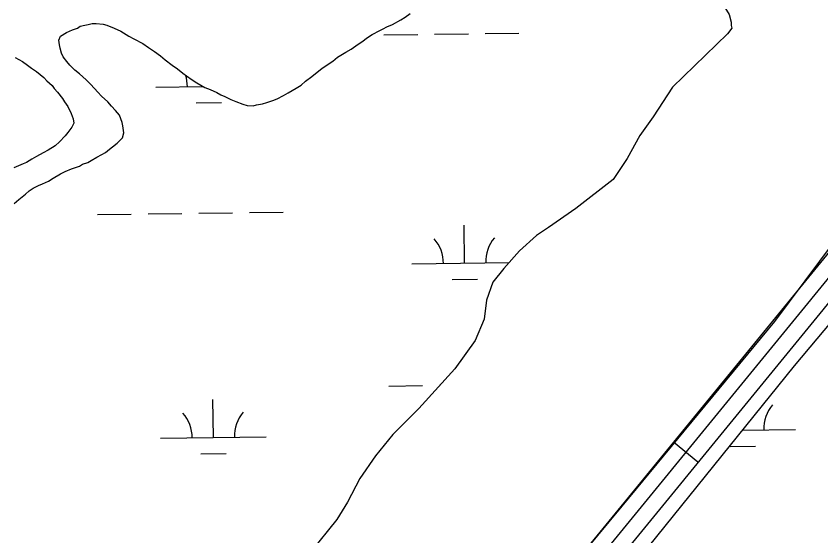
# Model space of a CAD drawing. Extents: x 3767014 to 3805179, y 361544 to 387384.
# Drawn here: x 3782188 to 3782951, y 375235 to 375727 of the extents above; entities that cross this region are included whole.
import ezdxf

# ---------------------------------------------------------------- set-up
doc = ezdxf.new("R2010")
doc.units = 0
for name, color, linetype in [('V-ROAD-CNTR', 7, 'Continuous'), ('V-TOPO-SHOR', 7, 'Continuous'), ('V-WETL-SWMP', 7, 'Continuous')]:
    doc.layers.add(name, color=color, linetype=linetype)

msp = doc.modelspace()

# ---------------------------------------------------------------- linework, layer by layer
at = {"layer": 'V-ROAD-CNTR'}
msp.add_line((3782834.202, 375304.636), (3782810.991, 375323.642), dxfattribs=at)
for points in [[(3782996.008, 375549.581), (3782070.95, 374419.915), (3781259.697, 373438.426), (3780556.215, 372603.406), (3780262.248, 372247.669), (3780020.473, 371935.287), (3779872.046, 371735.835), (3779803.549, 371623.461)], [(3783007.613, 375540.078), (3782082.534, 374410.385), (3781271.214, 373428.815), (3780567.732, 372593.796), (3780273.963, 372238.299), (3780032.422, 371926.218), (3779884.493, 371727.436), (3779816.357, 371615.654)], [(3783019.218, 375530.575), (3782094.118, 374400.855), (3781282.731, 373419.204), (3780579.249, 372584.186), (3780285.678, 372228.93), (3780044.371, 371917.149), (3779896.94, 371719.037), (3779829.165, 371607.847)]]:
    msp.add_lwpolyline(points, dxfattribs=at)
at = {"layer": 'V-TOPO-SHOR'}
for points in [[(3782622.461, 375094.521), (3782762.422, 375263.151), (3782906.996, 375438.028), (3783035.095, 375609.668), (3783132.499, 375732.913), (3783221.374, 375846.35), (3783239.084, 375872.636), (3783252.881, 375895.36), (3783260.59, 375904.236), (3783270.148, 375916.883), (3783277.731, 375927.035), (3783284.189, 375936.736), (3783292.114, 375947.834), (3783302.483, 375961.097), (3783310.553, 375971.556), (3783314.241, 375978.784), (3783316.436, 375989.869), (3783313.393, 375995.358), (3783308.117, 376000.589), (3783297.88, 376004.832), (3783287.918, 376007.476), (3783280.496, 376009.735), (3783268.048, 376014.673)], [(3782798.614, 375763.416), (3782801.887, 375762.23), (3782806.974, 375760.264), (3782814.271, 375758.609), (3782817.57, 375758.523), (3782822.705, 375758.392), (3782826.006, 375758.306), (3782830.01, 375757.104), (3782835.841, 375755.486), (3782840.917, 375753.153), (3782843.426, 375750.886), (3782849.896, 375745.584), (3782852.763, 375742.94), (3782856.693, 375738.803), (3782858.837, 375736.546), (3782861.32, 375733.179), (3782863.781, 375729.079), (3782865.795, 375721.69), (3782865.709, 375718.389), (3782866.233, 375716.14)], [(3782544.654, 375719.312), (3782552.477, 375723.881), (3782556.577, 375726.343), (3782561.439, 375729.888)], [(3782218.293, 375571.023), (3782222.768, 375573.843), (3782229.85, 375578.064), (3782234.306, 375580.151), (3782240.239, 375582.567), (3782243.201, 375583.591), (3782247.649, 375585.312), (3782250.631, 375587.071), (3782255.81, 375588.773), (3782258.792, 375590.53), (3782264.377, 375593.69), (3782268.844, 375596.141), (3782272.567, 375598.249), (3782276.319, 375601.454), (3782278.942, 375603.588), (3782283.438, 375607.141), (3782286.069, 375609.644), (3782288.703, 375612.144), (3782289.926, 375616.884), (3782288.996, 375623.513), (3782288.338, 375626.464), (3782286.964, 375630.169), (3782285.584, 375633.507), (3782282.031, 375638.003), (3782278.1, 375642.139), (3782274.537, 375646.268), (3782268.801, 375651.552), (3782265.229, 375655.314), (3782258.442, 375662.46), (3782254.153, 375666.974), (3782247.694, 375672.644), (3782243.379, 375676.058), (3782238.734, 375680.947), (3782235.885, 375684.324), (3782232.332, 375688.817), (3782230.583, 375692.166), (3782229.606, 375696.96), (3782228.957, 375700.28), (3782228.336, 375704.7), (3782229.899, 375708.329), (3782235.494, 375711.855), (3782241.06, 375714.28), (3782245.873, 375715.99), (3782248.488, 375717.76), (3782252.916, 375718.745), (3782255.869, 375719.402), (3782259.931, 375720.4), (3782263.599, 375720.305), (3782270.189, 375719.769), (3782273.839, 375718.942), (3782280.73, 375715.829), (3782286.899, 375713.101), (3782294.484, 375708.503), (3782299.187, 375705.814), (3782307.882, 375701.552), (3782313.289, 375697.745), (3782319.063, 375693.925), (3782324.459, 375689.749), (3782329.133, 375685.961), (3782335.61, 375681.025), (3782340.659, 375677.59), (3782345.689, 375673.425), (3782349.291, 375670.764), (3782354.696, 375666.955), (3782359.031, 375664.274), (3782366.617, 375659.677), (3782371.704, 375657.71), (3782377.873, 375654.985), (3782381.85, 375652.681), (3782385.479, 375651.12), (3782391.279, 375648.4), (3782396, 375646.444), (3782402.545, 375644.075), (3782406.918, 375642.86), (3782412.408, 375642.352), (3782415.736, 375643.368), (3782421.266, 375644.327), (3782425.337, 375645.691), (3782431.252, 375647.372), (3782435.332, 375649.103), (3782441.283, 375652.25), (3782445.752, 375654.706), (3782453.209, 375659.283), (3782458.05, 375662.095), (3782462.179, 375665.659), (3782468.167, 375670.275), (3782471.544, 375673.124), (3782477.535, 375677.74), (3782481.643, 375680.568), (3782487.99, 375684.81), (3782492.485, 375688.363), (3782500.319, 375693.299), (3782505.527, 375696.1), (3782511.884, 375700.706), (3782515.617, 375703.178), (3782520.854, 375707.082), (3782525.331, 375709.902), (3782532.403, 375713.756), (3782535.749, 375715.505), (3782539.098, 375717.254), (3782544.654, 375719.312)], [(3782866.233, 375716.14), (3782862.282, 375710.735), (3782809.884, 375660.193), (3782791.651, 375632.01), (3782779.099, 375614.344), (3782766.913, 375592.373), (3782753.667, 375572.499), (3782718.418, 375545.072), (3782692.331, 375527.12), (3782681.149, 375519.45), (3782664.857, 375504.905), (3782650.265, 375488.408), (3782639.736, 375475.148)], [(3782186.813, 375688.156), (3782190.434, 375686.227), (3782193.686, 375684.31), (3782198.368, 375680.886), (3782202.337, 375678.215), (3782207.018, 375674.793), (3782210.619, 375672.13), (3782213.844, 375669.112), (3782216.701, 375666.103), (3782221.723, 375661.571), (3782223.857, 375658.947), (3782227.062, 375655.195), (3782231.678, 375649.205), (3782233.438, 375646.223), (3782236.624, 375641.738), (3782239.756, 375635.053), (3782241.832, 375630.228), (3782242.453, 375625.811), (3782240.526, 375622.19), (3782236.727, 375617.152), (3782234.075, 375613.916), (3782228.789, 375608.182), (3782224.662, 375604.618), (3782217.947, 375600.389), (3782213.482, 375597.933), (3782207.152, 375594.427), (3782202.687, 375591.974), (3782197.467, 375588.805), (3782194.497, 375587.415), (3782190.049, 375585.695), (3782185.59, 375583.608)], [(3782185.824, 375549.842), (3782190.327, 375553.762), (3782196.692, 375558.737), (3782200.078, 375561.95), (3782203.811, 375564.422), (3782209.011, 375566.857), (3782212.726, 375568.598), (3782218.293, 375571.023)], [(3782639.736, 375475.148), (3782633.727, 375458.112), (3782631.36, 375440.346), (3782623.039, 375420.026), (3782603.726, 375393.301), (3782569.486, 375355.503), (3782544.977, 375330.983), (3782528.538, 375310.714), (3782513.657, 375289.13), (3782501.941, 375266.827), (3782491.807, 375250.376), (3782466.818, 375219.5)]]:
    msp.add_lwpolyline(points, dxfattribs=at)
at = {"layer": 'V-WETL-SWMP'}
for p, q in [((3782536.479, 375709.558), (3782568.475, 375710.002)), ((3782584.474, 375710.224), (3782616.471, 375710.669)), ((3782632.469, 375710.891), (3782664.466, 375711.336)), ((3782320.08, 375660.117), (3782364.865, 375660.739)), ((3782358.291, 375645.215), (3782382.289, 375645.549)), ((3782264.91, 375539.268), (3782296.907, 375539.713)), ((3782312.905, 375539.935), (3782344.902, 375540.379)), ((3782360.9, 375540.602), (3782392.897, 375541.046)), ((3782408.896, 375541.268), (3782440.893, 375541.713)), ((3782612.897, 375493.355), (3782612.397, 375529.352)), ((3782562.902, 375492.661), (3782655.161, 375493.942)), ((3782601.112, 375477.759), (3782625.11, 375478.092)), ((3782541.099, 375376.915), (3782573.096, 375377.359)), ((3782589.095, 375377.581), (3782589.49, 375377.587)), ((3782374.696, 375328.169), (3782374.196, 375364.165)), ((3782876.481, 375335.139), (3782926.551, 375335.835)), ((3782876.556, 375335.14), (3782876.555, 375335.231)), ((3782324.701, 375327.474), (3782424.692, 375328.863)), ((3782864.772, 375319.544), (3782888.769, 375319.877)), ((3782362.912, 375312.572), (3782386.91, 375312.906))]:
    msp.add_line(p, q, dxfattribs=at)
for points in [[(3782258.791, 375590.53), (3782264.377, 375593.689), (3782268.843, 375596.142), (3782272.567, 375598.248), (3782276.319, 375601.454), (3782278.943, 375603.588), (3782283.437, 375607.142), (3782286.07, 375609.643), (3782288.703, 375612.144), (3782289.926, 375616.883), (3782288.996, 375623.512), (3782288.338, 375626.464), (3782286.965, 375630.169), (3782285.584, 375633.507), (3782282.03, 375638.002), (3782278.1, 375642.139), (3782274.537, 375646.268), (3782268.801, 375651.552), (3782265.229, 375655.314), (3782258.441, 375662.46), (3782254.153, 375666.974), (3782247.694, 375672.644), (3782243.379, 375676.058), (3782238.734, 375680.948), (3782235.885, 375684.324), (3782232.332, 375688.818), (3782230.583, 375692.166), (3782229.606, 375696.961), (3782228.957, 375700.281), (3782228.337, 375704.7), (3782229.898, 375708.329), (3782235.493, 375711.855), (3782241.06, 375714.28), (3782245.874, 375715.991), (3782248.488, 375717.759), (3782252.917, 375718.745), (3782255.869, 375719.403), (3782259.931, 375720.4), (3782263.598, 375720.305), (3782270.19, 375719.769), (3782273.838, 375718.941), (3782280.73, 375715.828), (3782286.898, 375713.101), (3782294.485, 375708.502), (3782299.186, 375705.813), (3782307.883, 375701.552), (3782313.29, 375697.744), (3782319.063, 375693.926), (3782324.459, 375689.75), (3782329.132, 375685.961), (3782335.61, 375681.024), (3782340.659, 375677.591), (3782345.689, 375673.425), (3782349.29, 375670.764), (3782354.696, 375666.956), (3782359.031, 375664.275), (3782366.618, 375659.677), (3782371.705, 375657.711), (3782377.873, 375654.984), (3782381.85, 375652.68), (3782385.479, 375651.119), (3782391.28, 375648.401), (3782396, 375646.445), (3782402.545, 375644.075), (3782406.917, 375642.861), (3782412.408, 375642.353), (3782415.736, 375643.368), (3782421.265, 375644.327), (3782425.337, 375645.69), (3782431.251, 375647.372), (3782435.332, 375649.102), (3782441.284, 375652.251), (3782445.751, 375654.705), (3782453.208, 375659.284), (3782458.05, 375662.095), (3782462.178, 375665.658), (3782468.168, 375670.274), (3782471.544, 375673.123), (3782477.534, 375677.739), (3782481.643, 375680.569), (3782487.99, 375684.809), (3782492.485, 375688.363), (3782500.318, 375693.298), (3782505.527, 375696.1), (3782511.884, 375700.707), (3782515.617, 375703.179), (3782520.855, 375707.081), (3782525.331, 375709.901), (3782532.402, 375713.756), (3782535.749, 375715.504), (3782539.097, 375717.253), (3782544.654, 375719.312), (3782552.478, 375723.881), (3782556.577, 375726.344), (3782561.439, 375729.888)], [(3782863.782, 375729.08), (3782865.794, 375721.69), (3782865.709, 375718.389), (3782866.232, 375716.139), (3782862.282, 375710.736), (3782809.885, 375660.192), (3782791.65, 375632.01), (3782779.098, 375614.345), (3782766.913, 375592.374), (3782753.667, 375572.499), (3782718.419, 375545.072), (3782692.33, 375527.12), (3782681.149, 375519.449), (3782664.857, 375504.905), (3782650.266, 375488.408), (3782639.737, 375475.148), (3782633.728, 375458.112), (3782631.36, 375440.345), (3782623.038, 375420.025), (3782603.726, 375393.302), (3782569.485, 375355.503), (3782544.978, 375330.983), (3782528.538, 375310.713), (3782513.657, 375289.13), (3782501.941, 375266.828), (3782491.807, 375250.375), (3782466.818, 375219.5)], [(3782186.813, 375688.155), (3782190.433, 375686.227), (3782193.686, 375684.309), (3782198.368, 375680.886), (3782202.336, 375678.215), (3782207.018, 375674.792), (3782210.619, 375672.131), (3782213.844, 375669.112), (3782216.702, 375666.103), (3782221.723, 375661.57), (3782223.857, 375658.947), (3782227.063, 375655.195), (3782231.679, 375649.205), (3782233.437, 375646.224), (3782236.624, 375641.739), (3782239.755, 375635.053), (3782241.833, 375630.229), (3782242.453, 375625.81), (3782240.525, 375622.19), (3782236.726, 375617.151), (3782234.074, 375613.917), (3782228.789, 375608.181), (3782224.661, 375604.618), (3782217.947, 375600.388), (3782213.481, 375597.934), (3782207.152, 375594.427), (3782202.686, 375591.973), (3782197.467, 375588.805), (3782194.496, 375587.414), (3782190.048, 375585.694), (3782185.591, 375583.607)], [(3782185.823, 375549.842), (3782190.327, 375553.762), (3782196.693, 375558.736), (3782200.078, 375561.951), (3782203.812, 375564.423), (3782209.011, 375566.858), (3782212.726, 375568.597), (3782218.292, 375571.023), (3782222.768, 375573.843), (3782229.849, 375578.064), (3782234.306, 375580.151), (3782240.239, 375582.567), (3782243.201, 375583.592), (3782247.649, 375585.312), (3782250.63, 375587.07), (3782255.811, 375588.772), (3782258.791, 375590.53)], [(3782764.985, 375196.742), (3782925.59, 375396.097), (3783076.107, 375575.081)]]:
    msp.add_lwpolyline(points, dxfattribs=at)
for centre, start, end in [((3782314.831, 375660.519), 0.024037, 18.103568), ((3782668.128, 375494.597), 140.024034, 181.567693), ((3782557.653, 375493.063), 0.024037, 41.567696), ((3782931.787, 375336.382), 140.024034, 181.567693), ((3782319.452, 375327.876), 0.024037, 41.567696), ((3782429.927, 375329.411), 140.024034, 181.567693)]:
    msp.add_arc(centre, 35.246, start, end, dxfattribs=at)

doc.saveas('drawing.dxf')
